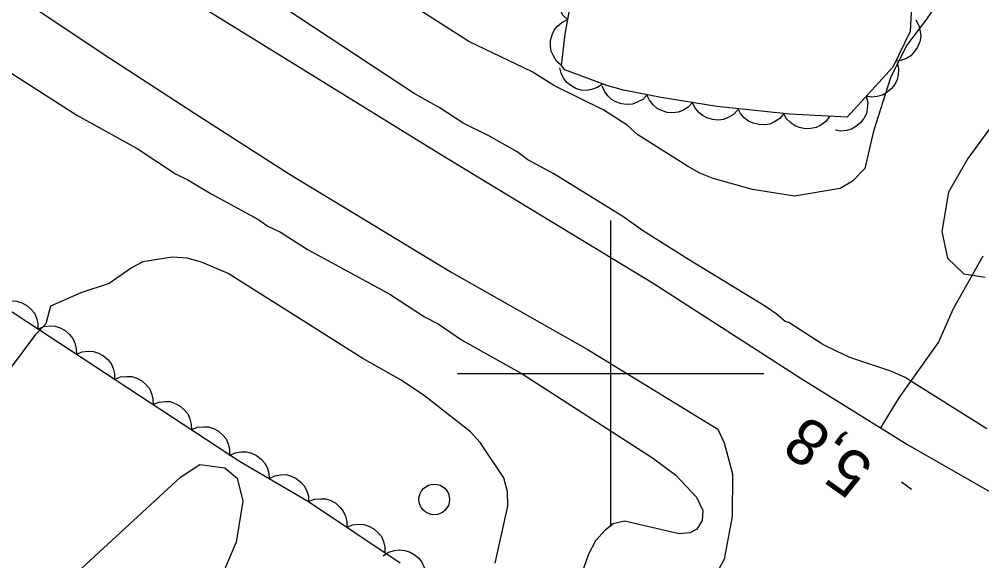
# Model space of a CAD drawing. Extents: x 282461 to 284471, y 5554090 to 5557646.
# Drawn here: x 283561.4 to 283624.2, y 5554987.8 to 5555023.1 of the extents above; entities that cross this region are included whole.
import ezdxf

# ---------------------------------------------------------------- set-up
doc = ezdxf.new("R2010")
doc.units = 0
for name, color, linetype in [('Niveau 1', 7, 'Continuous'), ('Niveau 2', 7, 'Continuous'), ('Niveau 21', 7, 'Continuous'), ('Niveau 22', 7, 'Continuous'), ('Niveau 3', 7, 'Continuous'), ('Niveau 36', 7, 'Continuous'), ('Niveau 44', 7, 'Continuous'), ('Niveau 61', 7, 'Continuous')]:
    doc.layers.add(name, color=color, linetype=linetype)

msp = doc.modelspace()

# ---------------------------------------------------------------- linework, layer by layer
at = {"layer": 'Niveau 1'}
for points in [[(283624.56, 5554996.38), (283619.17, 5554999.75), (283618.29, 5555000.15), (283615.61, 5555001.05), (283614.73, 5555001.45), (283613.85, 5555001.9), (283611.63, 5555003.33), (283611.39, 5555003.39), (283610.81, 5555003.9), (283610.04, 5555004.42), (283605.07, 5555007.44), (283602.08, 5555009.33), (283600.79, 5555010.25), (283596.28, 5555013.04), (283594.58, 5555013.96), (283593.88, 5555014.47), (283592.07, 5555015.5), (283590.37, 5555016.35), (283588.79, 5555017.38), (283587.15, 5555018.29), (283574.97, 5555026.35)], [(283621.93, 5555025.03), (283620.56, 5555023.05), (283619.3, 5555021.41), (283618.27, 5555019.31), (283617.15, 5555015.82), (283616.6, 5555013.38), (283615.79, 5555012.56), (283614.98, 5555012.09), (283612, 5555011.57), (283609.26, 5555012.01), (283606.69, 5555012.74), (283605.82, 5555013.08), (283605, 5555013.53), (283601.77, 5555015.59), (283601.07, 5555016.22), (283599.55, 5555017.19), (283596.33, 5555018.79), (283594.87, 5555019.7), (283590.72, 5555021.69), (283584.04, 5555025.98)], [(283560.51, 5555019.84), (283565.14, 5555016.87), (283569.06, 5555014.7), (283571.57, 5555013.04), (283572.39, 5555012.65), (283573.91, 5555011.73), (283576.96, 5555010.08), (283577.6, 5555009.62), (283578.42, 5555009.22), (283580.23, 5555008.08), (283585.56, 5555005.17), (283587.84, 5555003.69), (283588.72, 5555003.23), (283590.24, 5555002.2), (283594.22, 5554999.98), (283602.72, 5554994.49), (283604.24, 5554993.35), (283605.59, 5554991.91), (283606.01, 5554991.04), (283605.96, 5554990.4), (283605.62, 5554989.82), (283605.16, 5554989.59), (283604.46, 5554989.52), (283600.9, 5554990.36), (283600.15, 5554990.18), (283599.63, 5554989.77), (283599, 5554989.06), (283598.54, 5554988.19), (283598.21, 5554987.26)], [(283592.45, 5554987.61), (283593.28, 5554991.33), (283593.26, 5554992.26), (283593.02, 5554993.18), (283591.48, 5554995.49), (283590.84, 5554996.18), (283587.84, 5554998.53), (283586.32, 5554999.56), (283583.8, 5555000.98), (283575.02, 5555006.52), (283573.27, 5555007.26), (283572.34, 5555007.54), (283571.35, 5555007.59), (283569.43, 5555007.28), (283568.74, 5555006.93), (283567.24, 5555005.87), (283565.39, 5555005.27), (283563.42, 5555004.39), (283563.11, 5555003.25), (283562.43, 5555002.55), (283559.11, 5554998.11)]]:
    msp.add_lwpolyline(points, dxfattribs=at)
at = {"layer": 'Niveau 2'}
for points in [[(283625.38, 5555016.86), (283623.32, 5555014.05), (283622.06, 5555011.84), (283621.62, 5555009.28), (283621.99, 5555007.54), (283623.05, 5555006.51), (283624.45, 5555006.29)], [(283565.46, 5554987.27), (283571.89, 5554993.23), (283573.16, 5554994.06), (283574.79, 5554993.84), (283575.61, 5554993.15), (283575.98, 5554991.65), (283575.54, 5554988.98), (283574.64, 5554986.89)]]:
    msp.add_lwpolyline(points, dxfattribs=at)
at = {"layer": 'Niveau 21'}
for points in [[(283413.42, 5555140.21), (283421.33, 5555134.67), (283426.37, 5555130.54), (283431.1, 5555126.98), (283442.51, 5555117.98), (283465.73, 5555100.21), (283486.01, 5555084.44), (283495.36, 5555077.69), (283502.3, 5555072.3), (283508.75, 5555067.43), (283523.36, 5555057.48), (283536.74, 5555048.04), (283543.91, 5555042.83), (283565.1, 5555029.01), (283588.76, 5555014.39), (283602.76, 5555005.89), (283612.36, 5554999.72), (283619.33, 5554995.38), (283626, 5554991.56)], [(283510.11, 5555058.47), (283518.86, 5555052.76), (283552.31, 5555030.47), (283558.22, 5555026.65), (283566.84, 5555020.87), (283572.81, 5555016.99), (283578.96, 5555013.05), (283589.62, 5555006.6), (283598.45, 5555001.59), (283606.99, 5554996.35), (283607.41, 5554995.47), (283607.94, 5554993.44), (283607.92, 5554990.66), (283607.41, 5554987.87), (283606.43, 5554986.01)]]:
    msp.add_lwpolyline(points, dxfattribs=at)
at = {"layer": 'Niveau 22'}
msp.add_lwpolyline([(283617.63, 5554996.44), (283618.84, 5554998.41), (283621.4, 5555002.02), (283622.39, 5555004.24), (283624.31, 5555007.68)], dxfattribs=at)
at = {"layer": 'Niveau 3'}
msp.add_line((283619.63, 5554992.43), (283618.98, 5554992.9), dxfattribs=at)
at = {"layer": 'Niveau 36'}
msp.add_circle((283588.474, 5554991.771), 1, dxfattribs=at)
at = {"layer": 'Niveau 44'}
for points in [[(283597.19, 5555023.09), (283596.89, 5555023.38), (283596.7, 5555023.74), (283596.58, 5555024.05), (283596.55, 5555024.4), (283596.58, 5555024.76), (283596.71, 5555025.12), (283596.86, 5555025.42), (283597.1, 5555025.67), (283597.4, 5555025.9), (283597.72, 5555026.04)], [(283619.74, 5555026.05), (283619.55, 5555022.34), (283618.41, 5555020.01), (283615.43, 5555016.73), (283611.7, 5555016.93), (283606.92, 5555017.44), (283603.28, 5555018.02), (283600.82, 5555018.5), (283599.74, 5555018.81), (283597, 5555019.84), (283596.78, 5555020.11), (283597.02, 5555022.15), (283597.46, 5555024.58)], [(283596.78, 5555020.12), (283596.46, 5555020.39), (283596.25, 5555020.74), (283596.11, 5555021.04), (283596.06, 5555021.38), (283596.07, 5555021.75), (283596.18, 5555022.12), (283596.3, 5555022.42), (283596.53, 5555022.69), (283596.81, 5555022.93), (283597.13, 5555023.1)], [(283619.92, 5555023.09), (283620.12, 5555022.72), (283620.21, 5555022.33), (283620.24, 5555022), (283620.18, 5555021.65), (283620.04, 5555021.31), (283619.82, 5555021), (283619.6, 5555020.75), (283619.3, 5555020.58), (283618.95, 5555020.44), (283618.6, 5555020.39)], [(283599.47, 5555018.91), (283599.13, 5555018.67), (283598.75, 5555018.54), (283598.42, 5555018.48), (283598.07, 5555018.51), (283597.72, 5555018.61), (283597.39, 5555018.81), (283597.12, 5555019), (283596.92, 5555019.28), (283596.75, 5555019.62), (283596.67, 5555019.97)], [(283618.7, 5555020.32), (283618.79, 5555019.92), (283618.77, 5555019.51), (283618.71, 5555019.19), (283618.55, 5555018.88), (283618.32, 5555018.58), (283618.02, 5555018.35), (283617.75, 5555018.17), (283617.4, 5555018.09), (283617.03, 5555018.05), (283616.68, 5555018.1)], [(283602.38, 5555018.2), (283602.09, 5555017.9), (283601.73, 5555017.71), (283601.42, 5555017.59), (283601.07, 5555017.57), (283600.7, 5555017.61), (283600.34, 5555017.75), (283600.05, 5555017.89), (283599.8, 5555018.14), (283599.58, 5555018.44), (283599.44, 5555018.77)], [(283605.34, 5555017.69), (283605.05, 5555017.39), (283604.7, 5555017.18), (283604.4, 5555017.06), (283604.05, 5555017.02), (283603.68, 5555017.05), (283603.31, 5555017.17), (283603.02, 5555017.31), (283602.76, 5555017.55), (283602.53, 5555017.84), (283602.38, 5555018.16)], [(283616.68, 5555018.1), (283616.78, 5555017.7), (283616.75, 5555017.29), (283616.69, 5555016.97), (283616.53, 5555016.66), (283616.31, 5555016.36), (283616, 5555016.13), (283615.73, 5555015.95), (283615.39, 5555015.86), (283615.02, 5555015.83), (283614.66, 5555015.88)], [(283608.3, 5555017.22), (283608.02, 5555016.91), (283607.66, 5555016.71), (283607.36, 5555016.59), (283607.01, 5555016.55), (283606.64, 5555016.58), (283606.28, 5555016.7), (283605.98, 5555016.84), (283605.72, 5555017.07), (283605.49, 5555017.37), (283605.34, 5555017.69)], [(283611.29, 5555016.97), (283611.03, 5555016.65), (283610.68, 5555016.43), (283610.39, 5555016.29), (283610.04, 5555016.24), (283609.67, 5555016.25), (283609.3, 5555016.35), (283609, 5555016.47), (283608.72, 5555016.69), (283608.48, 5555016.97), (283608.31, 5555017.29)], [(283614.29, 5555016.79), (283614.04, 5555016.46), (283613.71, 5555016.22), (283613.42, 5555016.06), (283613.07, 5555015.99), (283612.7, 5555015.98), (283612.33, 5555016.06), (283612.02, 5555016.17), (283611.74, 5555016.38), (283611.48, 5555016.64), (283611.29, 5555016.95)], [(283558.17, 5555005.8), (283575.75, 5554994.26), (283580.27, 5554991.63)], [(283560.09, 5555004.54), (283560.47, 5555004.7), (283560.88, 5555004.74), (283561.21, 5555004.73), (283561.54, 5555004.62), (283561.87, 5555004.44), (283562.15, 5555004.18), (283562.36, 5555003.94), (283562.5, 5555003.61), (283562.59, 5555003.26), (283562.59, 5555002.9)], [(283562.59, 5555002.9), (283562.98, 5555003.06), (283563.38, 5555003.1), (283563.71, 5555003.09), (283564.05, 5555002.98), (283564.37, 5555002.8), (283564.65, 5555002.54), (283564.86, 5555002.29), (283565, 5555001.97), (283565.09, 5555001.61), (283565.1, 5555001.25)], [(283565.1, 5555001.25), (283565.48, 5555001.41), (283565.89, 5555001.45), (283566.22, 5555001.44), (283566.55, 5555001.33), (283566.87, 5555001.16), (283567.15, 5555000.9), (283567.37, 5555000.65), (283567.51, 5555000.33), (283567.6, 5554999.97), (283567.6, 5554999.61)], [(283567.6, 5554999.61), (283567.99, 5554999.77), (283568.39, 5554999.81), (283568.72, 5554999.8), (283569.05, 5554999.69), (283569.38, 5554999.51), (283569.66, 5554999.25), (283569.87, 5554999.01), (283570.01, 5554998.68), (283570.1, 5554998.32), (283570.11, 5554997.97)], [(283570.11, 5554997.97), (283570.49, 5554998.13), (283570.89, 5554998.17), (283571.22, 5554998.16), (283571.56, 5554998.04), (283571.88, 5554997.87), (283572.16, 5554997.61), (283572.38, 5554997.36), (283572.52, 5554997.04), (283572.6, 5554996.68), (283572.61, 5554996.32)], [(283572.61, 5554996.32), (283572.99, 5554996.48), (283573.4, 5554996.52), (283573.73, 5554996.51), (283574.06, 5554996.4), (283574.39, 5554996.23), (283574.67, 5554995.96), (283574.88, 5554995.72), (283575.02, 5554995.4), (283575.11, 5554995.04), (283575.11, 5554994.68)], [(283575.09, 5554994.64), (283575.47, 5554994.82), (283575.87, 5554994.89), (283576.2, 5554994.89), (283576.54, 5554994.8), (283576.87, 5554994.64), (283577.17, 5554994.4), (283577.39, 5554994.16), (283577.55, 5554993.85), (283577.66, 5554993.49), (283577.68, 5554993.14)], [(283577.68, 5554993.14), (283578.06, 5554993.32), (283578.46, 5554993.38), (283578.79, 5554993.39), (283579.13, 5554993.29), (283579.46, 5554993.14), (283579.75, 5554992.89), (283579.98, 5554992.66), (283580.14, 5554992.34), (283580.25, 5554991.99), (283580.27, 5554991.63)], [(283580.27, 5554991.63), (283580.66, 5554991.79), (283581.06, 5554991.82), (283581.39, 5554991.81), (283581.72, 5554991.7), (283582.05, 5554991.52), (283582.32, 5554991.25), (283582.53, 5554991.01), (283582.67, 5554990.68), (283582.76, 5554990.32), (283582.76, 5554989.96)], [(283580.27, 5554991.63), (283586.24, 5554987.63)], [(283582.76, 5554989.96), (283583.14, 5554990.12), (283583.55, 5554990.16), (283583.88, 5554990.14), (283584.21, 5554990.03), (283584.53, 5554989.85), (283584.81, 5554989.59), (283585.02, 5554989.34), (283585.16, 5554989.02), (283585.24, 5554988.65), (283585.25, 5554988.3)], [(283585.14, 5554988.09), (283585.48, 5554988.32), (283585.87, 5554988.43), (283586.2, 5554988.48), (283586.55, 5554988.44), (283586.9, 5554988.32), (283587.22, 5554988.12), (283587.48, 5554987.92), (283587.68, 5554987.63), (283587.83, 5554987.29), (283587.9, 5554986.94)]]:
    msp.add_lwpolyline(points, dxfattribs=at)
at = {"layer": 'Niveau 61'}
for points in [[(283600, 5554990), (283600, 5555010)], [(283590, 5555000), (283610, 5555000)]]:
    msp.add_lwpolyline(points, dxfattribs=at)

# ---------------------------------------------------------------- texts
at = {"layer": 'Niveau 3'}
msp.add_text('5,8  ', height=3, rotation=144.58648, dxfattribs=at).set_placement((283617.31, 5554994.13))

doc.saveas('drawing.dxf')
